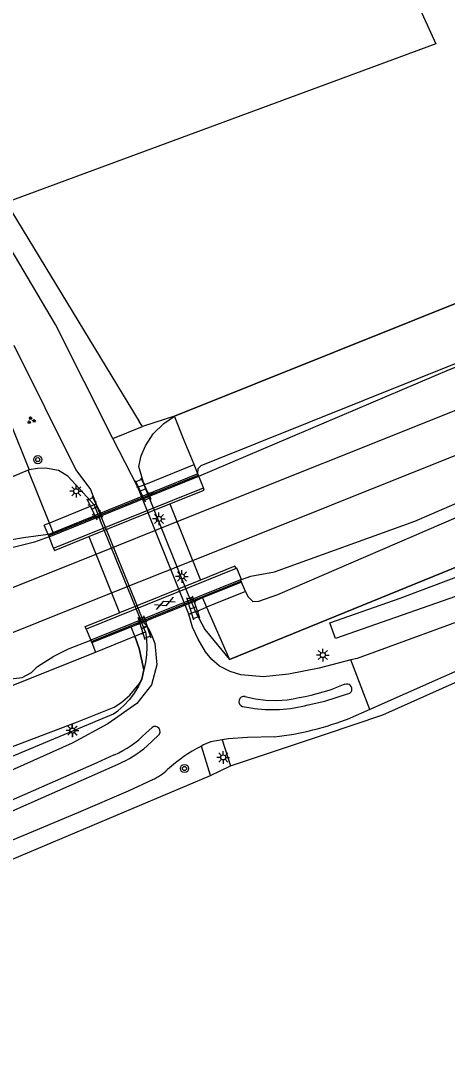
# Model space of a CAD drawing. Extents: x 135999 to 138000, y 396000 to 398501.
# Drawn here: x 136060 to 136102, y 397162.5 to 397263.7 of the extents above; entities that cross this region are included whole.
import ezdxf

# ---------------------------------------------------------------- set-up
doc = ezdxf.new("R2010")
doc.units = 0
for name, color, linetype in [('gg-afsc-draadraster', 7, 'Continuous'), ('gg-afsc-hekwerk', 7, 'Continuous'), ('gg-afsc-lijn draadraster', 7, 'Continuous'), ('gg-afsc-muur', 7, 'Continuous'), ('gg-aspt-spoorlijn', 7, 'Continuous'), ('gg-knt-BGT kruinlijn', 7, 'Continuous'), ('gg-knt-bronhoudergrens', 7, 'Continuous'), ('gg-knt-verharding', 7, 'Continuous'), ('gg-knt-verharding niveau 01', 7, 'Continuous'), ('gg-kntw-beschoeiing', 7, 'Continuous'), ('gt-grn-groengrens', 7, 'Continuous'), ('gt-grn-weggrens', 7, 'Continuous'), ('gt-symb-boom', 7, 'Continuous'), ('gt-symb-gesloten verharding', 7, 'Continuous'), ('gt-symb-groenvak', 7, 'Continuous'), ('gt-symb-klinker verharding', 7, 'Continuous'), ('gt-symb-lichtmast', 7, 'Continuous'), ('gx-grn-maaiveld', 7, 'Continuous'), ('gx-knt-lijn weginrichtingselement', 7, 'Continuous')]:
    doc.layers.add(name, color=color, linetype=linetype)

# ---------------------------------------------------------------- blocks, each defined once
blk = doc.blocks.new('gt0-KL1')
at = {"layer": 'gt-symb-klinker verharding'}
for p, q in [((-1.15, 0.3), (1.15, 0.3)), ((-1, -0.3), (-1, 0.3)), ((-0.5, 0.3), (-0.5, 0.45)), ((0, -0.3), (0, 0.3)), ((0.5, 0.3), (0.5, 0.45)), ((1, -0.3), (1, 0.3)), ((-1.15, -0.3), (1.15, -0.3)), ((-0.5, -0.45), (-0.5, -0.3)), ((0.5, -0.45), (0.5, -0.3))]:
    blk.add_line(p, q, dxfattribs=at)
blk = doc.blocks.new('gt0-LMAST')
at = {"layer": 'gt-symb-lichtmast'}
for p, q in [((-0.18, 0.17), (-0.45, 0.44)), ((-0.01, 0.25), (-0.01, 0.62)), ((0.17, 0.17), (0.44, 0.44)), ((-0.26, 0), (-0.63, 0)), ((-0.18, -0.18), (-0.45, -0.45)), ((-0.01, -0.25), (-0.01, -0.63)), ((0.44, -0.45), (0.17, -0.18)), ((0.24, 0), (0.62, 0))]:
    blk.add_line(p, q, dxfattribs=at)
blk.add_circle((-0.01, 0), 0.25, dxfattribs=at)
blk = doc.blocks.new('gt0-BOOM')
at = {"layer": 'gt-symb-boom'}
for radius in [0.4, 0.2]:
    blk.add_circle((0, 0), radius, dxfattribs=at)
blk = doc.blocks.new('gt0-GRVAK')
at = {"layer": 'gt-symb-groenvak'}
for p, q in [((-0.11, 0.19), (-0.23, 0.24)), ((-0.18, 0.15), (0.09, 0.15)), ((-0.09, 0.21), (-0.16, 0.32)), ((-0.05, 0.21), (-0.05, 0.39)), ((0, 0.21), (0.06, 0.32)), ((0.02, 0.19), (0.13, 0.24)), ((0.26, -0.05), (0.2, 0.06)), ((0.3, -0.05), (0.3, 0.13)), ((0.35, -0.05), (0.41, 0.06)), ((-0.24, -0.23), (-0.36, -0.18)), ((-0.32, -0.26), (-0.05, -0.26)), ((-0.23, -0.21), (-0.29, -0.1)), ((-0.18, -0.2), (-0.18, -0.02)), ((-0.14, -0.21), (-0.07, -0.1)), ((-0.12, -0.23), (0, -0.18)), ((0.24, -0.07), (0.12, -0.02)), ((0.17, -0.11), (0.44, -0.11)), ((0.37, -0.07), (0.49, -0.02))]:
    blk.add_line(p, q, dxfattribs=at)
blk = doc.blocks.new('gt0-GESVH1')
at = {"layer": 'gt-symb-gesloten verharding'}
for p, q in [((-0.99, -0.26), (0.01, 0.24)), ((0.01, -0.26), (-0.99, 0.24)), ((0.01, 0.24), (1.01, -0.26)), ((1.01, 0.24), (0.01, -0.26))]:
    blk.add_line(p, q, dxfattribs=at)

msp = doc.modelspace()

# ---------------------------------------------------------------- linework, layer by layer
at = {"layer": 'gg-afsc-draadraster'}
for p, q in [((136078.72, 397189.5), (136080.68, 397190.46)), ((136046.24, 397175.81), (136078.72, 397189.5))]:
    msp.add_line(p, q, dxfattribs=at)
at = {"layer": 'gg-afsc-hekwerk'}
for points in [[(136077.92, 397206.96), (136078.32, 397206.04), (136080.58, 397200.89), (136094.6, 397206.62), (136182.5, 397242.39), (136189.39, 397245.22), (136200.64, 397248.91), (136207.38, 397251.62), (136224.03, 397258.29), (136228.3, 397260.08), (136230.37, 397261.43), (136232.66, 397263.13), (136237.67, 397263.72), (136251.68, 397269.71), (136266.32, 397275.78), (136292.84, 397287.04), (136304.56, 397291.89), (136319.62, 397297.73), (136350.34, 397310.3)], [(136063.24, 397213.4), (136062.86, 397214.32), (136060.76, 397219.52), (136051.57, 397215.64), (136048.95, 397214.53), (136044, 397212.39)]]:
    msp.add_lwpolyline(points, dxfattribs=at)
at = {"layer": 'gg-afsc-lijn draadraster'}
msp.add_line((136078.72, 397189.5), (136080.68, 397190.46), dxfattribs=at)
at = {"layer": 'gg-afsc-muur'}
msp.add_lwpolyline([(136000, 397169.07), (136043.74, 397186.48), (136065.64, 397194.77), (136069.24, 397196.22), (136069.88, 397196.63), (136070.09, 397196.81), (136070.77, 397197.4), (136071.71, 397198.52), (136071.97, 397198.98), (136072.16, 397199.9), (136071.71, 397202), (136071.26, 397203.19), (136070.91, 397204.13)], dxfattribs=at)
at = {"layer": 'gg-aspt-spoorlijn'}
for p, q in [((136067.45, 397211.27), (136075.43, 397214.46)), ((136068.99, 397207.45), (136076.98, 397210.64))]:
    msp.add_line(p, q, dxfattribs=at)
for points in [[(136075.43, 397214.46), (136165.19, 397250.32), (136175.83, 397254.5), (136256.7, 397286.85), (136831.36, 397516.94), (136867.05, 397531.05), (136889.12, 397539.65), (136916.33, 397550.04), (136945.87, 397561.09), (136993.36, 397578.62), (137270.52, 397680.02), (137802.49, 397874.91), (137896.16, 397909.12), (138000, 397947.19)], [(136076.98, 397210.64), (136113.05, 397225.06), (136129.39, 397231.53), (136568.99, 397407.55), (136729.79, 397471.81), (136768.52, 397487.4), (136830.41, 397512.12), (136867.43, 397526.8), (136895.68, 397537.75), (136937.99, 397553.93), (136956.86, 397560.98), (136995.09, 397575.13), (137083.8, 397607.68), (137604.83, 397798.5), (137686.49, 397828.47), (137782.44, 397863.56), (137832.38, 397881.91), (137892.9, 397903.99), (137919.35, 397913.74), (138000, 397943.3)], [(136000, 397184.18), (136016.29, 397190.68), (136047.76, 397203.31), (136059.65, 397208.16), (136067.45, 397211.27)], [(136000, 397179.85), (136018.62, 397187.31), (136068.99, 397207.45)]]:
    msp.add_lwpolyline(points, dxfattribs=at)
at = {"layer": 'gg-knt-BGT kruinlijn'}
for p, q in [((136111.61, 397233.53), (136077.76, 397219.95)), ((136077.48, 397219.15), (136077.1, 397220.07)), ((136077.48, 397219.15), (136077.52, 397219.69)), ((136077.76, 397219.95), (136077.52, 397219.69)), ((136085.33, 397207.29), (136113.02, 397219.25)), ((136062.73, 397213.19), (136062.36, 397214.12)), ((136082.15, 397207.59), (136081.77, 397208.51)), ((136082.15, 397207.59), (136082.38, 397207.1)), ((136082.38, 397207.1), (136082.88, 397206.62)), ((136083.46, 397206.64), (136085.33, 397207.29)), ((136082.88, 397206.62), (136083.46, 397206.64)), ((136067.03, 397202.56), (136067.4, 397201.63))]:
    msp.add_line(p, q, dxfattribs=at)
msp.add_lwpolyline([(136000, 397174.58), (136001.98, 397175.35), (136004.43, 397176.02), (136006.25, 397176.76), (136010.01, 397178.49), (136023.03, 397183.8), (136025.07, 397184.7), (136067.4, 397201.63)], dxfattribs=at)
at = {"layer": 'gg-knt-bronhoudergrens'}
msp.add_lwpolyline([(136090.71, 397283.74), (136100.89, 397261.46), (136058.62, 397245.86)], dxfattribs=at)
at = {"layer": 'gg-knt-verharding'}
for p, q in [((136091.95, 397198.46), (136090.97, 397198.07)), ((136081.87, 397196.29), (136082.68, 397196.14)), ((136094.4, 397195.99), (136092.45, 397195.13)), ((136072.97, 397194.22), (136072.34, 397193.66)), ((136072.48, 397192.4), (136073.56, 397193.42)), ((136079.88, 397193.01), (136078.74, 397192.81)), ((136052.93, 397183.23), (136069.63, 397190.61))]:
    msp.add_line(p, q, dxfattribs=at)
for points in [[(136384.23, 397318.5), (136208.92, 397247.9), (136110.1, 397207.18), (136093.17, 397201.01), (136092.52, 397200.86)], [(136389.19, 397316.67), (136208.97, 397244.12), (136123.1, 397208.69), (136094.4, 397195.99)], [(136069.11, 397222.65), (136063.48, 397233.83), (136056.3, 397245.89), (136049.21, 397257.36)], [(136082.11, 397197.25), (136083.15, 397197.05), (136084.17, 397196.89), (136085.2, 397196.87), (136086.26, 397196.95)], [(136088.33, 397196.43), (136089.98, 397196.8), (136091.1, 397197.15), (136092.2, 397197.52)], [(136085.03, 397193.3), (136082.36, 397193.22), (136080.5, 397193.11), (136079.88, 397193.01)], [(136069.25, 397191.53), (136067.54, 397190.74), (136057.94, 397186.53), (136052.57, 397184.15)], [(136073, 397189.08), (136070.62, 397187.96), (136065.72, 397185.84)], [(136065.72, 397185.84), (136053.34, 397180.69), (136034.3, 397173.48), (136003.09, 397159.99)]]:
    msp.add_lwpolyline(points, dxfattribs=at)
for centre, radius, start, end in [((136082.08, 397224.92), 28.28, 278.4883, 288.3033), ((136092.15, 397198), 0.49, 276.6189, 113.3733), ((136082.01, 397196.77), 0.496, 77.7539, 253.4173), ((136084.81, 397210), 14.02, 261.2815, 284.5546), ((136081.71, 397222.62), 29.51, 276.4484, 291.348), ((136073.26, 397193.82), 0.498, 307.2568, 125.0095), ((136065.45, 397200.34), 9.6, 293.3659, 315.856), ((136084.27, 397179.63), 14.3, 112.765, 116.817), ((136065.65, 397200.11), 10.29, 292.7319, 311.5281), ((136084.29, 397179.58), 14.35, 116.8064, 133.0034), ((136071.06, 397193.64), 4.95, 293.0688, 313.9934)]:
    msp.add_arc(centre, radius, start, end, dxfattribs=at)
at = {"layer": 'gg-knt-verharding niveau 01'}
for p, q in [((136077.48, 397219.15), (136073.12, 397217.39)), ((136077.57, 397218.92), (136077.48, 397219.15)), ((136062.83, 397212.96), (136077.57, 397218.92)), ((136078.02, 397217.8), (136077.57, 397218.92)), ((136063.28, 397211.85), (136078.02, 397217.8)), ((136073.12, 397217.39), (136067.09, 397214.95)), ((136066.75, 397212.99), (136074.73, 397216.21)), ((136074.73, 397216.21), (136077.75, 397208.72)), ((136062.73, 397213.19), (136062.83, 397212.96)), ((136063.28, 397211.85), (136062.83, 397212.96)), ((136066.75, 397212.99), (136069.77, 397205.5)), ((136081.23, 397209.86), (136066.49, 397203.9)), ((136081.68, 397208.74), (136066.93, 397202.79)), ((136077.75, 397208.72), (136069.77, 397205.5)), ((136081.68, 397208.74), (136081.76, 397208.78)), ((136081.77, 397208.51), (136081.68, 397208.74)), ((136071.39, 397204.32), (136077.41, 397206.75)), ((136066.49, 397203.9), (136066.93, 397202.79)), ((136067.03, 397202.56), (136066.93, 397202.79))]:
    msp.add_line(p, q, dxfattribs=at)
for points in [[(136074.73, 397216.21), (136078.11, 397217.57), (136078.02, 397217.8)], [(136062.73, 397213.19), (136063.24, 397213.4), (136067.09, 397214.95)], [(136063.28, 397211.85), (136063.37, 397211.62), (136066.75, 397212.99)], [(136081.23, 397209.86), (136081.13, 397210.09), (136077.75, 397208.72)], [(136081.76, 397208.78), (136081.31, 397209.89), (136081.23, 397209.86)], [(136081.77, 397208.51), (136077.92, 397206.96), (136077.41, 397206.75)], [(136066.49, 397203.9), (136066.39, 397204.14), (136069.77, 397205.5)], [(136067.03, 397202.56), (136070.91, 397204.13), (136071.39, 397204.32)]]:
    msp.add_lwpolyline(points, dxfattribs=at)
at = {"layer": 'gg-kntw-beschoeiing'}
msp.add_line((136081.76, 397208.78), (136082.7, 397209.11), dxfattribs=at)
msp.add_lwpolyline([(136077.48, 397219.15), (136077.1, 397220.07), (136076.13, 397222.44), (136075.17, 397224.82), (136098.82, 397234.31), (136122.35, 397243.71), (136134.07, 397248.39), (136145.9, 397253.1), (136157.68, 397257.84), (136174.15, 397264.42), (136188.22, 397270.04), (136204.63, 397276.61), (136235.19, 397288.8), (136251.57, 397295.36), (136286.82, 397309.44), (136298.53, 397314.14), (136317.37, 397321.48), (136331.55, 397326.93)], dxfattribs=at)
at = {"layer": 'gt-grn-groengrens'}
for p, q in [((136058.62, 397245.86), (136071.71, 397224.31)), ((136072.02, 397223.8), (136071.71, 397224.31)), ((136069.11, 397222.65), (136072.02, 397223.8)), ((136079.88, 397193.01), (136080.68, 397190.46)), ((136078.72, 397189.5), (136077.82, 397192.39))]:
    msp.add_line(p, q, dxfattribs=at)
for points in [[(136080.68, 397190.46), (136089.93, 397193.52), (136095.69, 397195.45), (136111.74, 397202.63), (136130.3, 397210.83), (136175.76, 397229.64), (136214.96, 397245.62), (136268.12, 397266.91), (136306.15, 397282.31), (136345.16, 397298.12), (136399.29, 397319.14)], [(136023.02, 397176.24), (136069.16, 397195.57), (136069.61, 397195.85)]]:
    msp.add_lwpolyline(points, dxfattribs=at)
at = {"layer": 'gt-grn-weggrens'}
msp.add_line((136094.4, 397195.99), (136092.52, 397200.86), dxfattribs=at)
at = {"layer": 'gx-grn-maaiveld'}
for p, q in [((136058.99, 397224.21), (136060.87, 397219.57)), ((136075.17, 397224.82), (136072.02, 397223.8)), ((136071.56, 397217.84), (136069.11, 397222.65)), ((136060.76, 397219.52), (136051.57, 397215.64)), ((136060.87, 397219.57), (136060.76, 397219.52)), ((136062.86, 397214.32), (136060.76, 397219.52)), ((136072.19, 397218.09), (136077.1, 397220.07)), ((136071.56, 397217.84), (136072.19, 397218.09)), ((136072.79, 397216.61), (136072.19, 397218.09)), ((136076.6, 397205.35), (136071.56, 397217.84)), ((136067.27, 397216.11), (136062.86, 397214.32)), ((136067.48, 397216.19), (136067.27, 397216.11)), ((136067.27, 397216.11), (136067.87, 397214.62)), ((136076.63, 397207.08), (136072.79, 397216.61)), ((136062.86, 397214.32), (136062.36, 397214.12)), ((136071.72, 397205.1), (136067.87, 397214.62)), ((136076.63, 397207.08), (136077.23, 397205.6)), ((136082.15, 397207.59), (136078.32, 397206.04)), ((136077.23, 397205.6), (136078.32, 397206.04)), ((136078.32, 397206.04), (136080.58, 397200.89)), ((136072.12, 397204.09), (136071.72, 397205.1)), ((136077.23, 397205.6), (136076.6, 397205.35)), ((136072.12, 397204.09), (136072.45, 397204.22)), ((136072.32, 397203.62), (136072.12, 397204.09)), ((136067.4, 397201.63), (136071.26, 397203.19)), ((136071.26, 397203.19), (136072.32, 397203.62)), ((136072.16, 397199.9), (136071.97, 397198.98))]:
    msp.add_line(p, q, dxfattribs=at)
for points in [[(136370.38, 397341.94), (136362.16, 397338.77), (136331.55, 397326.93), (136317.37, 397321.48), (136298.53, 397314.14), (136286.82, 397309.44), (136251.57, 397295.36), (136235.19, 397288.8), (136204.63, 397276.61), (136188.22, 397270.04), (136174.15, 397264.42), (136157.68, 397257.84), (136145.9, 397253.1), (136134.07, 397248.39), (136122.35, 397243.71), (136098.82, 397234.31), (136075.17, 397224.82)], [(136391.87, 397324.95), (136345.66, 397305.69), (136314.78, 397293.38), (136284.08, 397280.73), (136254.57, 397269.01), (136229.29, 397258.9), (136203.11, 397247.92), (136177.88, 397237.01), (136149.26, 397225.74), (136104.16, 397207.55), (136091.01, 397202.98), (136090.47, 397204.5), (136097.37, 397206.93), (136107.23, 397210.63), (136120.31, 397216.56), (136176.11, 397238.93), (136200.64, 397248.91)], [(136200.64, 397248.91), (136189.39, 397245.22), (136182.5, 397242.39), (136094.6, 397206.62), (136080.58, 397200.89)], [(136081.76, 397208.78), (136082.7, 397209.11), (136085.03, 397209.52), (136098.82, 397214.51), (136117.74, 397222.68), (136120.96, 397223.4), (136122.82, 397224.44), (136132.5, 397228.55), (136142.48, 397233.15), (136150.26, 397236.49), (136157.07, 397239.13), (136161.44, 397240.29), (136170.57, 397243.88), (136175.56, 397245.84), (136178.01, 397246.11)], [(136077.57, 397218.92), (136102.24, 397229.41), (136111.33, 397232.96), (136114.18, 397234.35), (136115.01, 397234.95), (136116.05, 397235.64), (136117.02, 397235.79), (136118.76, 397236.09), (136121.16, 397236.78), (136124, 397238.03)], [(136059.36, 397231.83), (136065.46, 397219.54), (136066.9, 397217.63), (136067.48, 397216.19)], [(136072.19, 397218.09), (136071.68, 397219.87), (136071.9, 397220.92), (136072.31, 397221.91), (136073.09, 397223.11), (136074.11, 397224.11), (136075.17, 397224.82)], [(136077.1, 397220.07), (136076.13, 397222.44), (136075.17, 397224.82)], [(136067.27, 397216.11), (136064.68, 397218.93), (136063.75, 397219.49), (136062.48, 397219.73), (136061.7, 397219.68), (136060.87, 397219.57)], [(136073.12, 397217.39), (136073.03, 397217.34), (136072.95, 397217.28), (136072.87, 397217.21), (136072.81, 397217.12), (136072.77, 397217.01), (136072.75, 397216.91), (136072.74, 397216.8), (136072.76, 397216.7), (136072.79, 397216.61)], [(136072.45, 397204.22), (136072.27, 397204.41), (136072.17, 397204.57), (136067.48, 397216.19)], [(136067.09, 397214.95), (136067.18, 397214.98), (136067.29, 397215), (136067.39, 397214.99), (136067.5, 397214.97), (136067.6, 397214.93), (136067.69, 397214.87), (136067.77, 397214.79), (136067.83, 397214.71), (136067.87, 397214.62)], [(136062.73, 397213.19), (136060.31, 397212.87), (136058.03, 397212.46), (136056.16, 397212.06), (136053.99, 397211.11), (136051.82, 397209.94), (136050.73, 397209.4)], [(136062.83, 397212.96), (136061.39, 397212.45), (136059.43, 397211.96), (136057.96, 397211.72), (136056.56, 397211.43), (136055.39, 397211.04), (136053.99, 397210.13), (136052.32, 397209.17), (136051.07, 397208.63)], [(136077.41, 397206.75), (136077.32, 397206.72), (136077.22, 397206.71), (136077.11, 397206.71), (136077.01, 397206.74), (136076.9, 397206.78), (136076.81, 397206.84), (136076.74, 397206.92), (136076.68, 397207), (136076.63, 397207.08)], [(136071.72, 397205.1), (136071.75, 397205.01), (136071.76, 397204.91), (136071.76, 397204.8), (136071.73, 397204.69), (136071.69, 397204.59), (136071.63, 397204.5), (136071.55, 397204.42), (136071.47, 397204.36), (136071.39, 397204.32)], [(136092.52, 397200.86), (136089.43, 397200.05), (136086.38, 397199.47), (136083.93, 397199.19), (136081.7, 397199.39), (136080.64, 397199.73), (136079.6, 397200.26), (136078.84, 397200.89), (136078.22, 397201.67), (136077.49, 397202.9), (136076.94, 397204.08), (136076.6, 397205.35)], [(136077.23, 397205.6), (136078.17, 397203.86), (136080.58, 397200.89)], [(136072.45, 397204.22), (136072.73, 397203.75), (136072.99, 397203.15), (136073.23, 397202.48), (136073.45, 397200.37), (136072.92, 397198.4), (136071.47, 397196.59), (136068.63, 397194.56), (136065.1, 397192.67), (136051.74, 397186.7), (136041.47, 397181.6), (136037.76, 397179.7), (136029.51, 397176.18), (136011.28, 397168.29), (136000.54, 397163.67)], [(136071.26, 397203.19), (136071.71, 397202), (136072.16, 397199.9)], [(136072.32, 397203.62), (136072.41, 397202.88), (136072.45, 397202.12), (136072.42, 397201.37), (136072.32, 397200.62), (136072.16, 397199.9)], [(136000, 397175.61), (136001.77, 397176.19), (136004.73, 397176.54), (136005.66, 397177.04), (136007.55, 397178.35), (136011.42, 397180.12), (136013.73, 397181.18), (136015.55, 397181.78), (136018.53, 397182.49), (136020.88, 397183.36), (136023.78, 397184.97), (136026.96, 397186.7), (136034.56, 397189.56), (136040.14, 397191.99), (136047.77, 397194.79), (136058.54, 397198.92), (136060.17, 397199.14), (136061.1, 397199.61), (136061.69, 397200.22), (136063.31, 397201.22), (136064.73, 397201.94), (136066.93, 397202.79)], [(136000, 397169.07), (136043.74, 397186.48), (136065.64, 397194.77), (136069.24, 397196.22), (136069.88, 397196.63), (136070.09, 397196.81), (136070.77, 397197.4), (136071.71, 397198.52), (136071.97, 397198.98)], [(136071.97, 397198.98), (136071.63, 397198.27), (136071.21, 397197.59), (136070.74, 397196.96), (136070.2, 397196.37), (136069.61, 397195.85)]]:
    msp.add_lwpolyline(points, dxfattribs=at)
at = {"layer": 'gx-knt-lijn weginrichtingselement'}
for p, q in [((136062.8, 397213.09), (136077.5, 397219.02)), ((136067, 397202.68), (136081.7, 397208.62))]:
    msp.add_line(p, q, dxfattribs=at)

# ---------------------------------------------------------------- block references
at = {"layer": 'gt-symb-boom'}
for p in [(136061.72, 397220.56), (136076.16, 397190.18)]:
    msp.add_blockref('gt0-BOOM', p, dxfattribs=at)
at = {"layer": 'gt-symb-gesloten verharding', "rotation": -157.8474134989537}
msp.add_blockref('gt0-GESVH1', (136074.24, 397206.41), dxfattribs=at)
at = {"layer": 'gt-symb-groenvak'}
msp.add_blockref('gt0-GRVAK', (136061.06, 397224.42), dxfattribs=at)
at = {"layer": 'gt-symb-klinker verharding'}
for p, rotation in [((136072.08, 397217.59), -64.46026718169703), ((136067.31, 397215.81), -64.46026718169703), ((136076.99, 397205.99), -72.36228444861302), ((136072.2, 397204.05), -72.36228444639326)]:
    msp.add_blockref('gt0-KL1', p, dxfattribs=dict(at, rotation=rotation))
at = {"layer": 'gt-symb-lichtmast'}
for p in [(136065.52, 397217.45), (136073.65, 397214.73), (136075.91, 397209.07), (136089.78, 397201.34), (136065.13, 397193.91), (136065.14, 397193.92), (136079.98, 397191.27)]:
    msp.add_blockref('gt0-LMAST', p, dxfattribs=at)

doc.saveas('drawing.dxf')
